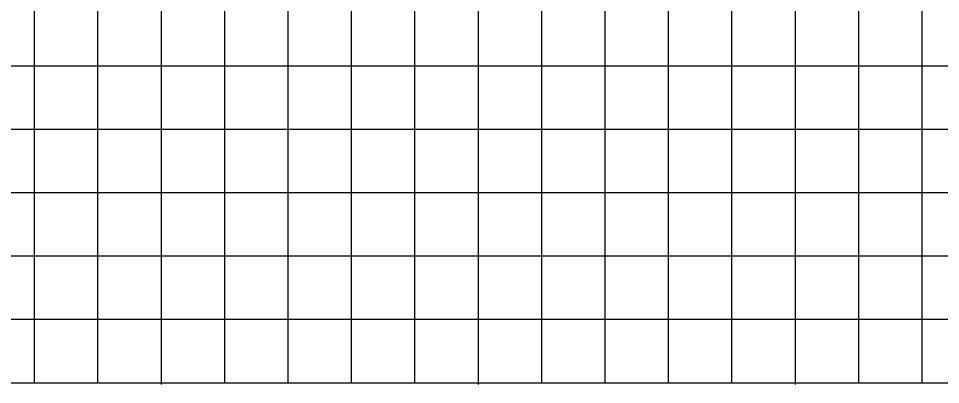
# Model space of a CAD drawing. Extents: x 1797809 to 2198143, y 249608 to 1237864.
# Drawn here: x 2195068.35 to 2195097.44, y 1237163.05 to 1237174.61 of the extents above; entities that cross this region are included whole.
import ezdxf

# ---------------------------------------------------------------- set-up
doc = ezdxf.new("R2010")
doc.units = 0
doc.layers.add('60', color=7, linetype='Continuous')
doc.layers.add('GSSHT', color=7, linetype='Continuous')

msp = doc.modelspace()

# ---------------------------------------------------------------- linework, layer by layer
at = {"layer": '60'}
for p, q in [((2195042.86, 1237163.106), (2195172.86, 1237163.106)), ((2195072.86, 1237163.046), (2195072.86, 1237163.106)), ((2195082.86, 1237163.046), (2195082.86, 1237163.106)), ((2195092.86, 1237163.046), (2195092.86, 1237163.106))]:
    msp.add_line(p, q, dxfattribs=at)
at = {"layer": 'GSSHT'}
for p, q in [((2195068.86, 1237163.106), (2195068.86, 1237223.106)), ((2195070.86, 1237163.106), (2195070.86, 1237223.106)), ((2195072.86, 1237163.106), (2195072.86, 1237223.106)), ((2195074.86, 1237163.106), (2195074.86, 1237223.106)), ((2195076.86, 1237163.106), (2195076.86, 1237223.106)), ((2195078.86, 1237163.106), (2195078.86, 1237223.106)), ((2195080.86, 1237163.106), (2195080.86, 1237223.106)), ((2195082.86, 1237163.106), (2195082.86, 1237223.106)), ((2195084.86, 1237163.106), (2195084.86, 1237223.106)), ((2195086.86, 1237163.106), (2195086.86, 1237223.106)), ((2195088.86, 1237163.106), (2195088.86, 1237223.106)), ((2195090.86, 1237163.106), (2195090.86, 1237223.106)), ((2195092.86, 1237163.106), (2195092.86, 1237223.106)), ((2195094.86, 1237163.106), (2195094.86, 1237223.106)), ((2195096.86, 1237163.106), (2195096.86, 1237223.106)), ((2195042.86, 1237173.106), (2195172.86, 1237173.106)), ((2195042.86, 1237171.106), (2195172.86, 1237171.106)), ((2195042.86, 1237169.106), (2195172.86, 1237169.106)), ((2195042.86, 1237167.106), (2195172.86, 1237167.106)), ((2195042.86, 1237165.106), (2195172.86, 1237165.106)), ((2195042.86, 1237163.106), (2195172.86, 1237163.106))]:
    msp.add_line(p, q, dxfattribs=at)

doc.saveas('drawing.dxf')
